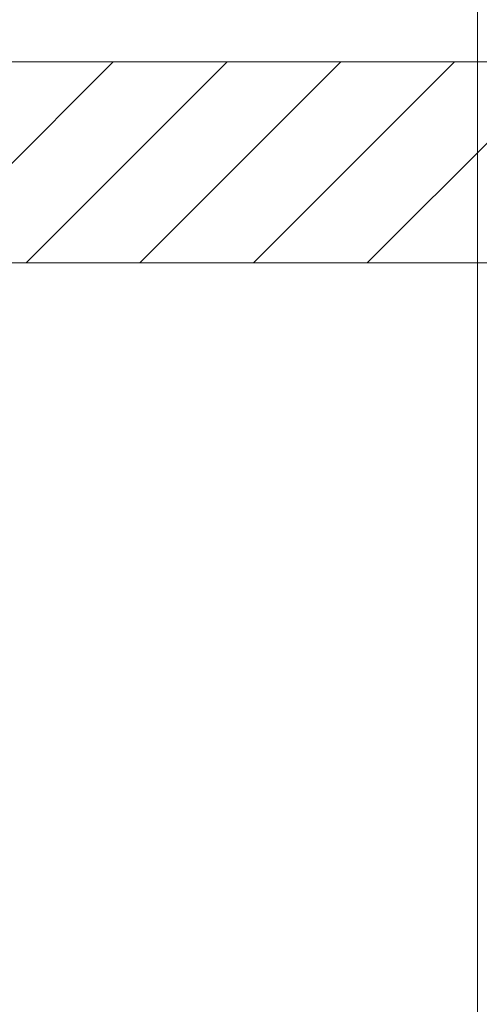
# Model space of a CAD drawing. Extents: x -620 to 300, y 62 to 1112.
# Tile 271 of 287: x 225.87 to 231.59, y 873.08 to 885.32. Entities that reach past the tile are written whole.
import ezdxf
from ezdxf.lldxf.tags import DXFTag

# ---------------------------------------------------------------- set-up
doc = ezdxf.new("R2010")
doc.units = 0
doc.layers.get('0').update_dxf_attribs({"lineweight": 13})
doc.layers.add('E_Detail_Linie_Text_Bem', color=7, linetype='Continuous', lineweight=13)
doc.layers.add('E_Detail_Wandschraffur', color=7, linetype='Continuous', lineweight=5, true_color=0xc0c0c0)
tags = doc.linetypes.add('fein_strichliert', pattern=[4, 1, -2, 1]).pattern_tags.tags
tags[8:9] = [DXFTag(74, 4), DXFTag(75, 0), DXFTag(340, '0'), DXFTag(46, 0.0), DXFTag(50, 0.0), DXFTag(44, 0.0), DXFTag(45, 0.0)]
tags[6:7] = [DXFTag(74, 4), DXFTag(75, 0), DXFTag(340, '0'), DXFTag(46, 0.0), DXFTag(50, 0.0), DXFTag(44, 0.0), DXFTag(45, 0.0)]
tags[4:5] = [DXFTag(74, 4), DXFTag(75, 0), DXFTag(340, '0'), DXFTag(46, 0.0), DXFTag(50, 0.0), DXFTag(44, 0.0), DXFTag(45, 0.0)]
tags = doc.linetypes.add('fein_strichliert-A06G9S0L8I', pattern=[4, 1, -2, 1]).pattern_tags.tags
tags[8:9] = [DXFTag(74, 4), DXFTag(75, 0), DXFTag(340, '0'), DXFTag(46, 0.0), DXFTag(50, 0.0), DXFTag(44, 0.0), DXFTag(45, 0.0)]
tags[6:7] = [DXFTag(74, 4), DXFTag(75, 0), DXFTag(340, '0'), DXFTag(46, 0.0), DXFTag(50, 0.0), DXFTag(44, 0.0), DXFTag(45, 0.0)]
tags[4:5] = [DXFTag(74, 4), DXFTag(75, 0), DXFTag(340, '0'), DXFTag(46, 0.0), DXFTag(50, 0.0), DXFTag(44, 0.0), DXFTag(45, 0.0)]

# ---------------------------------------------------------------- blocks, each defined once
blk = doc.blocks.new('Referenz-A06G9S0M8I')
at = {"layer": 'E_Detail_Linie_Text_Bem', "linetype": 'fein_strichliert-A06G9S0L8I', "ltscale": 0.65}
blk.add_line((231.566, 841.491), (231.566, 894.371), dxfattribs=at)
at = {"layer": 'E_Detail_Linie_Text_Bem', "linetype": 'Continuous', "ltscale": 0.13}
for p, q in [((237.294, 884.799), (185.967, 884.799)), ((185.967, 882.299), (234.794, 882.299)), ((196.359, 882.299), (237.294, 882.299))]:
    blk.add_line(p, q, dxfattribs=at)
at = {"layer": 'E_Detail_Wandschraffur', "linetype": 'fein_strichliert', "ltscale": 0.13}
for p, q in [((224.536, 882.299), (227.036, 884.799)), ((227.365, 882.299), (229.865, 884.799)), ((230.193, 882.299), (232.693, 884.799))]:
    blk.add_line(p, q, dxfattribs=at)
at = {"layer": 'E_Detail_Wandschraffur', "linetype": 'ByBlock', "ltscale": 0.13}
for p, q in [((225.951, 882.299), (228.451, 884.799)), ((228.779, 882.299), (231.279, 884.799))]:
    blk.add_line(p, q, dxfattribs=at)

msp = doc.modelspace()

# ---------------------------------------------------------------- block references
at = {"color": 8, "lineweight": 25, "ltscale": 0.25, "true_color": 0x808080}
msp.add_blockref('Referenz-A06G9S0M8I', (0, 0), dxfattribs=at)

doc.saveas('drawing.dxf')
